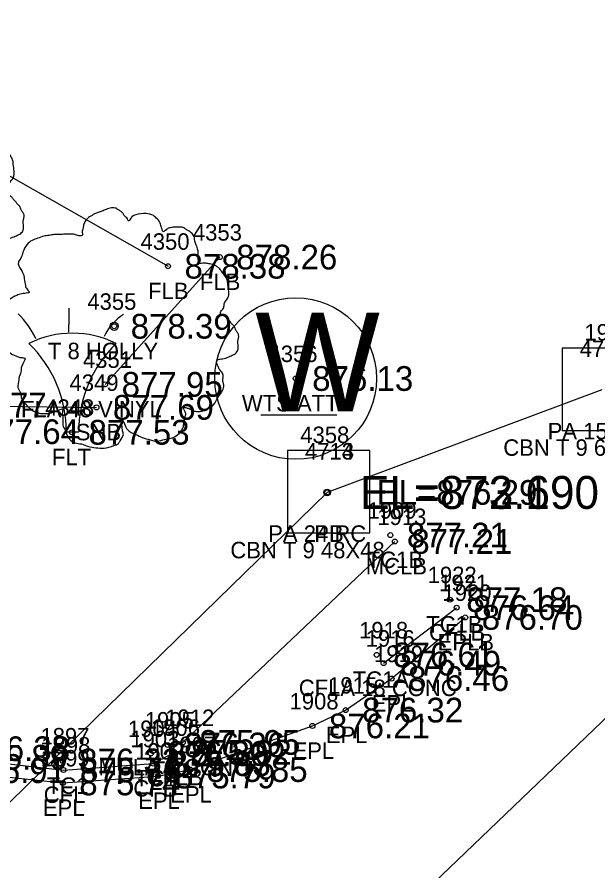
# Model space of a CAD drawing. Extents: x 1622501 to 1626664, y 1117816 to 1121579.
# Drawn here: x 1625459.7 to 1625494.9, y 1120671 to 1120722.8 of the extents above; entities that cross this region are included whole.
import ezdxf

# ---------------------------------------------------------------- set-up
doc = ezdxf.new("R2010")
doc.units = 0
for name, color, linetype in [('RD_EX_BldgApp', 7, 'Continuous'), ('RD_EX_BldgApp_txCode', 7, 'Continuous'), ('RD_EX_Conc', 7, 'Continuous'), ('RD_EX_Conc_txCode', 7, 'Continuous'), ('RD_EX_DR_Inlet', 7, 'Continuous'), ('RD_EX_DR_Inlet_txCode', 7, 'Continuous'), ('RD_EX_DR_Pipe', 7, 'Continuous'), ('RD_EX_DR_Pipe_txCode', 7, 'Continuous'), ('RD_EX_Fence_Other', 7, 'Continuous'), ('RD_EX_Fence_Other_txCode', 7, 'Continuous'), ('RD_EX_Road', 7, 'Continuous'), ('RD_EX_Road_txCode', 7, 'Continuous'), ('RD_EX_TX_BldgApp_ELEV', 7, 'Continuous'), ('RD_EX_TX_Conc_ELEV', 7, 'Continuous'), ('RD_EX_TX_DR_Inlet_ELEV', 7, 'Continuous'), ('RD_EX_TX_Fence_Other_ELEV', 7, 'Continuous'), ('RD_EX_TX_Road_ELEV', 7, 'Continuous'), ('RD_EX_TX_UT_ELEV', 7, 'Continuous'), ('RD_EX_TX_VEG_ELEV', 7, 'Continuous'), ('RD_EX_UT', 7, 'Continuous'), ('RD_EX_UT_txCode', 7, 'Continuous'), ('RD_EX_VEG', 7, 'Continuous'), ('RD_EX_VEG_txCode', 7, 'Continuous'), ('RD_HC_Cl', 7, 'Continuous'), ('RD_SMD_Locator', 7, 'Continuous'), ('RD_TX_Pipe_ElevEX', 7, 'Continuous')]:
    doc.layers.add(name, color=color, linetype=linetype)

msp = doc.modelspace()

# ---------------------------------------------------------------- linework, layer by layer
at = {"layer": 'RD_EX_BldgApp'}
for p, q in [((1625454.325, 1120699.245), (1625464.474, 1120699.109)), ((1625462.649, 1120697.616), (1625463.399, 1120697.616))]:
    msp.add_line(p, q, dxfattribs=at)
for centre, radius, start, end in [((1625456.332, 1120701.258), 4.895, 24.3279, 46.2665), ((1625424.943, 1120704.953), 37.876, 358.0671, 0.2715), ((1625467.913, 1120702.009), 3.283, 123.2906, 154.4886), ((1625463.024, 1120697.616), 5.997, 63.7794, 116.2206), ((1625455.149, 1120697.616), 7.5, 0, 45.8366), ((1625470.899, 1120697.616), 7.5, 134.1634, 180)]:
    msp.add_arc(centre, radius, start, end, dxfattribs=at)
at = {"layer": 'RD_EX_Conc'}
for p, q in [((1625469.717, 1120678.76), (1625482.592, 1120690.965)), ((1625481.908, 1120683.576), (1625486.342, 1120686.945))]:
    msp.add_line(p, q, dxfattribs=at)
msp.add_lwpolyline([(1625438.681, 1120687.207), (1625446.331, 1120681.133), (1625455.617, 1120677.865), (1625462.48, 1120677.087), (1625467.919, 1120677.472), (1625469.198, 1120678.159)], dxfattribs=at)
at = {"layer": 'RD_EX_DR_Inlet'}
msp.add_line((1625481.072, 1120691.489), (1625481.072, 1120696.489), dxfattribs=at)
for points in [[(1625497.749, 1120697.714), (1625497.749, 1120702.714), (1625492.749, 1120702.714), (1625492.749, 1120697.714)], [(1625481.072, 1120691.489), (1625481.072, 1120696.489), (1625476.072, 1120696.489), (1625476.072, 1120691.489)]]:
    msp.add_lwpolyline(points, close=True, dxfattribs=at)
at = {"layer": 'RD_EX_DR_Pipe'}
msp.add_lwpolyline([(1625495.159, 1120700.169), (1625478.481, 1120693.944), (1625478.481, 1120693.944), (1625401.274, 1120618.609), (1625386.855, 1120595.889), (1625386.855, 1120595.889), (1625239.336, 1120454.576), (1625067.489, 1120292.506), (1624913.323, 1120147.082), (1624906.318, 1120142.577), (1624803.571, 1120043.734), (1624612.212, 1119870.34), (1624528.295, 1119793.118)], dxfattribs=at)
at = {"layer": 'RD_EX_Fence_Other'}
msp.add_line((1625465.007, 1120700.507), (1625471.963, 1120708.237), dxfattribs=at)
msp.add_lwpolyline([(1625435.579, 1120742.173), (1625418.734, 1120725.47), (1625437.576, 1120708.158), (1625453.545, 1120716.361), (1625468.822, 1120707.682)], dxfattribs=at)
at = {"layer": 'RD_EX_Road'}
msp.add_lwpolyline([(1625370.364, 1120757.883), (1625373.672, 1120748.564), (1625380.435, 1120740.201), (1625402.846, 1120719.199), (1625431.886, 1120691.989), (1625438.078, 1120686.6), (1625445.87, 1120680.321), (1625455.5, 1120677.046), (1625462.434, 1120676.301), (1625468.216, 1120676.722), (1625470.162, 1120677.112), (1625477.587, 1120679.763), (1625479.605, 1120680.725), (1625482.392, 1120682.638), (1625486.867, 1120686.354)], dxfattribs=at)
at = {"layer": 'RD_EX_UT'}
msp.add_line((1625474.447, 1120698.655), (1625479.076, 1120698.655), dxfattribs=at)
msp.add_circle((1625476.575, 1120700.863), 4.908, dxfattribs=at)
at = {"layer": 'RD_EX_VEG'}
for centre, radius in [((1625465.555, 1120704.037), 0.25), ((1625465.543, 1120704.018), 0.0001)]:
    msp.add_circle(centre, radius, dxfattribs=at)
for points in [[(1625456.882, 1120706.004), (1625456.807, 1120706.179), (1625456.757, 1120706.429), (1625456.832, 1120706.404), (1625457.007, 1120706.354), (1625457.282, 1120706.229), (1625457.507, 1120706.154), (1625457.832, 1120706.179), (1625458.106, 1120706.279), (1625458.556, 1120706.554), (1625458.831, 1120707.028), (1625459.106, 1120707.428), (1625459.181, 1120707.753), (1625459.131, 1120707.978), (1625459.106, 1120708.478), (1625458.906, 1120708.728), (1625458.856, 1120708.852), (1625458.756, 1120709.252), (1625458.831, 1120709.302), (1625459.106, 1120709.352), (1625459.481, 1120709.477), (1625459.756, 1120709.602), (1625459.981, 1120709.777), (1625460.056, 1120710.002), (1625460.031, 1120710.402), (1625460.081, 1120710.802), (1625460.006, 1120710.952), (1625459.906, 1120711.101), (1625459.831, 1120711.301), (1625459.681, 1120711.451), (1625459.581, 1120711.601), (1625459.481, 1120711.701), (1625459.356, 1120711.851), (1625459.181, 1120711.976), (1625459.031, 1120712.026), (1625458.981, 1120712.176), (1625459.131, 1120712.376), (1625459.181, 1120712.476), (1625459.206, 1120712.701), (1625459.431, 1120713.051), (1625459.481, 1120713.45), (1625459.431, 1120713.875), (1625459.381, 1120714.15), (1625459.231, 1120714.425), (1625459.031, 1120714.675), (1625458.906, 1120714.85), (1625458.731, 1120714.975), (1625458.406, 1120715.1), (1625458.156, 1120715.15), (1625457.807, 1120715.15), (1625457.607, 1120715.2), (1625457.632, 1120715.25), (1625457.632, 1120715.4), (1625457.632, 1120715.675), (1625457.557, 1120716.124), (1625457.407, 1120716.624), (1625457.407, 1120716.649), (1625457.307, 1120716.899), (1625457.082, 1120717.099), (1625456.907, 1120717.199), (1625456.707, 1120717.324), (1625456.457, 1120717.349), (1625456.157, 1120717.349), (1625455.882, 1120717.299), (1625455.682, 1120717.199), (1625455.508, 1120717.074), (1625455.433, 1120717.224), (1625455.333, 1120717.524), (1625455.283, 1120717.674), (1625455.133, 1120717.849), (1625454.908, 1120718.048), (1625454.458, 1120718.173), (1625453.833, 1120718.098), (1625453.533, 1120717.899), (1625453.383, 1120717.724), (1625453.334, 1120717.849), (1625453.134, 1120718.048), (1625453.034, 1120718.223), (1625452.859, 1120718.348), (1625452.709, 1120718.448), (1625452.609, 1120718.498)], [(1625465.687, 1120711.204), (1625465.387, 1120711.229), (1625465.063, 1120711.129), (1625464.813, 1120711.03), (1625464.588, 1120710.955), (1625464.363, 1120710.855), (1625464.063, 1120710.68), (1625463.838, 1120710.48), (1625463.713, 1120710.23), (1625463.663, 1120710.005), (1625463.613, 1120709.73), (1625463.613, 1120709.555), (1625463.488, 1120709.53), (1625463.338, 1120709.555), (1625463.088, 1120709.63), (1625462.839, 1120709.63), (1625462.589, 1120709.63), (1625462.239, 1120709.605), (1625461.889, 1120709.605), (1625461.614, 1120709.555), (1625461.289, 1120709.505), (1625460.914, 1120709.38), (1625460.565, 1120709.255), (1625460.265, 1120709.005), (1625460.015, 1120708.531), (1625459.89, 1120708.181), (1625459.74, 1120707.931), (1625459.89, 1120707.481), (1625460.065, 1120707.131), (1625460.09, 1120706.931), (1625460.165, 1120706.507), (1625460.265, 1120706.282), (1625460.39, 1120706.082), (1625460.315, 1120706.057), (1625459.94, 1120706.007), (1625459.64, 1120705.907), (1625459.215, 1120705.682), (1625458.99, 1120705.457), (1625458.89, 1120705.132), (1625458.865, 1120704.782), (1625458.765, 1120704.582), (1625458.69, 1120704.307), (1625458.665, 1120704.232), (1625458.615, 1120703.908), (1625458.715, 1120703.458), (1625458.74, 1120703.108), (1625458.865, 1120702.883), (1625459.015, 1120702.708), (1625459.19, 1120702.458), (1625459.59, 1120702.233), (1625459.915, 1120702.133), (1625460.115, 1120702.108), (1625459.94, 1120701.609), (1625459.89, 1120701.259), (1625459.765, 1120700.859), (1625459.765, 1120700.784), (1625459.715, 1120700.309), (1625459.865, 1120699.984), (1625459.94, 1120699.61), (1625460.115, 1120699.385), (1625460.39, 1120699.085), (1625460.714, 1120698.86), (1625461.214, 1120698.735), (1625461.614, 1120698.76), (1625462.189, 1120698.935), (1625462.439, 1120699.01), (1625462.414, 1120698.835), (1625462.439, 1120698.46), (1625462.439, 1120698.035), (1625462.589, 1120697.71), (1625462.689, 1120697.435), (1625462.839, 1120697.186), (1625463.163, 1120696.961), (1625463.563, 1120696.886), (1625463.988, 1120696.736), (1625464.438, 1120696.661), (1625464.938, 1120696.636), (1625465.537, 1120696.786), (1625465.812, 1120696.911), (1625465.912, 1120697.086), (1625466.112, 1120697.46), (1625466.062, 1120697.685), (1625466.087, 1120698.285), (1625466.187, 1120698.11), (1625466.362, 1120697.76), (1625466.862, 1120697.46), (1625467.262, 1120697.286), (1625467.736, 1120697.136), (1625468.036, 1120697.061), (1625468.511, 1120697.136), (1625468.886, 1120697.211), (1625469.261, 1120697.336), (1625469.561, 1120697.61), (1625469.736, 1120697.885), (1625469.786, 1120698.16), (1625469.86, 1120698.535), (1625469.91, 1120698.71)], [(1625469.91, 1120698.71), (1625469.836, 1120698.885), (1625469.786, 1120699.135), (1625469.86, 1120699.11), (1625470.035, 1120699.06), (1625470.31, 1120698.935), (1625470.535, 1120698.86), (1625470.86, 1120698.885), (1625471.135, 1120698.985), (1625471.585, 1120699.26), (1625471.86, 1120699.734), (1625472.134, 1120700.134), (1625472.209, 1120700.459), (1625472.159, 1120700.684), (1625472.134, 1120701.184), (1625471.935, 1120701.434), (1625471.885, 1120701.559), (1625471.785, 1120701.958), (1625471.86, 1120702.008), (1625472.134, 1120702.058), (1625472.509, 1120702.183), (1625472.784, 1120702.308), (1625473.009, 1120702.483), (1625473.084, 1120702.708), (1625473.059, 1120703.108), (1625473.109, 1120703.508), (1625473.034, 1120703.658), (1625472.934, 1120703.808), (1625472.859, 1120704.008), (1625472.709, 1120704.157), (1625472.609, 1120704.307), (1625472.509, 1120704.407), (1625472.384, 1120704.557), (1625472.209, 1120704.682), (1625472.06, 1120704.732), (1625472.01, 1120704.882), (1625472.159, 1120705.082), (1625472.209, 1120705.182), (1625472.234, 1120705.407), (1625472.459, 1120705.757), (1625472.509, 1120706.157), (1625472.459, 1120706.581), (1625472.409, 1120706.856), (1625472.259, 1120707.131), (1625472.06, 1120707.381), (1625471.935, 1120707.556), (1625471.76, 1120707.681), (1625471.435, 1120707.806), (1625471.185, 1120707.856), (1625470.835, 1120707.856), (1625470.635, 1120707.906), (1625470.66, 1120707.956), (1625470.66, 1120708.106), (1625470.66, 1120708.381), (1625470.585, 1120708.83), (1625470.435, 1120709.33), (1625470.435, 1120709.355), (1625470.335, 1120709.605), (1625470.11, 1120709.805), (1625469.935, 1120709.905), (1625469.736, 1120710.03), (1625469.486, 1120710.055), (1625469.186, 1120710.055), (1625468.911, 1120710.005), (1625468.711, 1120709.905), (1625468.536, 1120709.78), (1625468.461, 1120709.93), (1625468.361, 1120710.23), (1625468.311, 1120710.38), (1625468.161, 1120710.555), (1625467.936, 1120710.755), (1625467.486, 1120710.88), (1625466.862, 1120710.805), (1625466.562, 1120710.605), (1625466.412, 1120710.43), (1625466.362, 1120710.555), (1625466.162, 1120710.755), (1625466.062, 1120710.93), (1625465.887, 1120711.055), (1625465.737, 1120711.154), (1625465.637, 1120711.204)]]:
    msp.add_spline(points, degree=3, dxfattribs=at)
at = {"layer": 'RD_HC_Cl'}
msp.add_line((1625124.669, 1120324.937), (1625539.123, 1120722.158), dxfattribs=at)
at = {"layer": 'RD_SMD_Locator'}
for centre, radius in [((1625471.963, 1120708.237), 0.15), ((1625468.822, 1120707.682), 0.15), ((1625465.555, 1120704.037), 0.15), ((1625465.007, 1120700.507), 0.15), ((1625476.575, 1120700.863), 0.15), ((1625464.474, 1120699.109), 0.15), ((1625462.997, 1120697.597), 0.15), ((1625478.481, 1120693.944), 0.2), ((1625478.481, 1120693.944), 0.2), ((1625478.481, 1120693.944), 0.15), ((1625482.32, 1120691.352), 0.15), ((1625482.592, 1120690.965), 0.15), ((1625485.93, 1120687.434), 0.15), ((1625486.342, 1120686.945), 0.15), ((1625486.867, 1120686.354), 0.15), ((1625481.486, 1120684.078), 0.15), ((1625481.908, 1120683.576), 0.15), ((1625482.392, 1120682.638), 0.15), ((1625479.605, 1120680.725), 0.15), ((1625477.587, 1120679.763), 0.15), ((1625469.717, 1120678.76), 0.15), ((1625468.797, 1120678.607), 0.15), ((1625469.198, 1120678.159), 0.15), ((1625462.425, 1120677.637), 0.15), ((1625467.775, 1120678.092), 0.15), ((1625467.919, 1120677.472), 0.15), ((1625470.162, 1120677.112), 0.15), ((1625462.48, 1120677.087), 0.15), ((1625468.216, 1120676.722), 0.15), ((1625462.434, 1120676.301), 0.15)]:
    msp.add_circle(centre, radius, dxfattribs=at)

# ---------------------------------------------------------------- texts
at = {"layer": 'RD_EX_BldgApp_txCode'}
for s, p in [('4349', (1625462.844, 1120700.109)), ('4348', (1625461.367, 1120698.597)), ('SNB', (1625463.222, 1120697.109)), ('FLT', (1625461.776, 1120695.597))]:
    msp.add_text(s, height=1, dxfattribs=at).set_placement(p)
at = {"layer": 'RD_EX_Conc_txCode'}
for s, p in [('1909', (1625480.934, 1120692.352)), ('1913', (1625481.529, 1120691.965)), ('TC1B', (1625480.886, 1120689.352)), ('MCLB', (1625480.828, 1120688.965)), ('1922', (1625484.584, 1120688.434)), ('1921', (1625485.279, 1120687.945)), ('1918', (1625480.423, 1120685.078)), ('TC1B', (1625484.497, 1120685.434)), ('1916', (1625480.822, 1120684.576)), ('CFLB', (1625484.665, 1120684.945)), ('TC1A', (1625480.037, 1120682.078)), ('CFLA 18 CONC', (1625476.759, 1120681.576)), ('1905', (1625467.411, 1120679.607)), ('1912', (1625468.654, 1120679.76)), ('1904', (1625466.389, 1120679.092)), ('1906', (1625467.788, 1120679.159)), ('1897', (1625461.078, 1120678.637)), ('1903', (1625466.534, 1120678.472)), ('1898', (1625461.134, 1120678.087)), ('MCLA 6 CONC', (1625464.599, 1120676.76)), ('TC1', (1625467.836, 1120676.607)), ('TC1', (1625466.814, 1120676.092)), ('CFLB', (1625467.521, 1120676.159)), ('TC1', (1625461.464, 1120675.637)), ('CFL', (1625466.715, 1120675.472)), ('CFL', (1625461.276, 1120675.087))]:
    msp.add_text(s, height=1, dxfattribs=at).set_placement(p)
at = {"layer": 'RD_EX_DR_Inlet_txCode'}
for s, p in [('1914', (1625494.096, 1120703.169)), ('4358', (1625476.851, 1120696.944)), ('CBN T 9 60X66', (1625489.174, 1120696.169)), ('CBN T 9 48X48', (1625472.607, 1120689.944))]:
    msp.add_text(s, height=1, dxfattribs=at).set_placement(p)
at = {"layer": 'RD_EX_DR_Pipe_txCode'}
for s, p in [('4712', (1625493.812, 1120702.169)), ('PA 15 RC', (1625491.867, 1120697.169)), ('4713', (1625477.135, 1120695.944)), ('4714', (1625477.135, 1120695.944)), ('PA 24 RC', (1625474.906, 1120690.944)), ('PB', (1625477.702, 1120690.944))]:
    msp.add_text(s, height=1, dxfattribs=at).set_placement(p)
at = {"layer": 'RD_EX_Fence_Other_txCode'}
for s, p in [('4353', (1625470.333, 1120709.237)), ('4350', (1625467.153, 1120708.682)), ('FLB', (1625470.758, 1120706.237)), ('FLB', (1625467.617, 1120705.682)), ('4351', (1625463.661, 1120701.507)), ('FLA 48 VINYL', (1625459.897, 1120698.507))]:
    msp.add_text(s, height=1, dxfattribs=at).set_placement(p)
at = {"layer": 'RD_EX_Road_txCode'}
for s, p in [('1920', (1625485.482, 1120687.354)), ('EPLB', (1625485.19, 1120684.354)), ('1919', (1625481.329, 1120683.638)), ('1915', (1625478.542, 1120681.725)), ('1908', (1625476.201, 1120680.763)), ('EPL', (1625481.187, 1120680.638)), ('EPL', (1625478.4, 1120678.725)), ('1907', (1625468.776, 1120678.112)), ('1899', (1625461.087, 1120677.301)), ('1902', (1625466.83, 1120677.722)), ('EPL', (1625476.382, 1120677.763)), ('EPL', (1625467.011, 1120674.722)), ('EPL', (1625468.957, 1120675.112)), ('EPL', (1625461.229, 1120674.301))]:
    msp.add_text(s, height=1, dxfattribs=at).set_placement(p)
at = {"layer": 'RD_EX_TX_BldgApp_ELEV'}
for s, p in [('877.77', (1625455.325, 1120698.495)), ('877.69', (1625465.474, 1120698.359)), ('877.64', (1625457.284, 1120696.883)), ('877.53', (1625463.997, 1120696.847))]:
    msp.add_text(s, height=1.5, dxfattribs=at).set_placement(p)
at = {"layer": 'RD_EX_TX_Conc_ELEV'}
for s, p in [('877.21', (1625483.32, 1120690.602)), ('877.21', (1625483.592, 1120690.215)), ('877.18', (1625486.93, 1120686.684)), ('876.64', (1625487.342, 1120686.195)), ('876.61', (1625482.486, 1120683.328)), ('876.49', (1625482.908, 1120682.826)), ('876.36', (1625469.797, 1120677.857)), ('875.95', (1625470.717, 1120678.01)), ('876.38', (1625456.741, 1120677.628)), ('876.30', (1625468.775, 1120677.342)), ('875.92', (1625470.198, 1120677.409)), ('875.89', (1625456.617, 1120677.115)), ('876.32', (1625463.425, 1120676.887)), ('875.76', (1625463.48, 1120676.337)), ('875.83', (1625468.919, 1120676.722))]:
    msp.add_text(s, height=1.5, dxfattribs=at).set_placement(p)
at = {"layer": 'RD_EX_TX_DR_Inlet_ELEV'}
msp.add_text('EL=876.29', height=1.5, dxfattribs=at).set_placement((1625481.481, 1120693.194))
at = {"layer": 'RD_EX_TX_Fence_Other_ELEV'}
for s, p in [('878.26', (1625472.963, 1120707.487)), ('878.38', (1625469.822, 1120706.932)), ('877.95', (1625466.007, 1120699.757))]:
    msp.add_text(s, height=1.5, dxfattribs=at).set_placement(p)
at = {"layer": 'RD_EX_TX_Road_ELEV'}
for s, p in [('876.70', (1625487.867, 1120685.604)), ('876.46', (1625483.392, 1120681.888)), ('876.32', (1625480.605, 1120679.975)), ('876.21', (1625478.587, 1120679.013)), ('875.91', (1625456.5, 1120676.296)), ('875.85', (1625471.162, 1120676.362)), ('875.79', (1625469.216, 1120675.972)), ('875.74', (1625463.434, 1120675.551))]:
    msp.add_text(s, height=1.5, dxfattribs=at).set_placement(p)
at = {"layer": 'RD_EX_TX_UT_ELEV'}
msp.add_text('876.13', height=1.5, dxfattribs=at).set_placement((1625477.575, 1120700.113))
at = {"layer": 'RD_EX_TX_VEG_ELEV'}
msp.add_text('878.39', height=1.5, dxfattribs=at).set_placement((1625466.555, 1120703.287))
at = {"layer": 'RD_EX_UT'}
msp.add_text('W', height=6, dxfattribs=at).set_placement((1625474.11, 1120698.862))
at = {"layer": 'RD_EX_UT_txCode'}
for s, p in [('4356', (1625474.922, 1120701.863)), ('WTS ATT', (1625473.307, 1120698.863))]:
    msp.add_text(s, height=1, dxfattribs=at).set_placement(p)
at = {"layer": 'RD_EX_VEG_txCode'}
for s, p in [('4355', (1625463.925, 1120705.037)), ('T 8 HOLLY', (1625461.532, 1120702.037))]:
    msp.add_text(s, height=1, dxfattribs=at).set_placement(p)
at = {"layer": 'RD_TX_Pipe_ElevEX'}
for s in ['EL=873.190', 'EL=872.690']:
    msp.add_text(s, height=2, dxfattribs=at).set_placement((1625480.481, 1120692.944))

doc.saveas('drawing.dxf')
